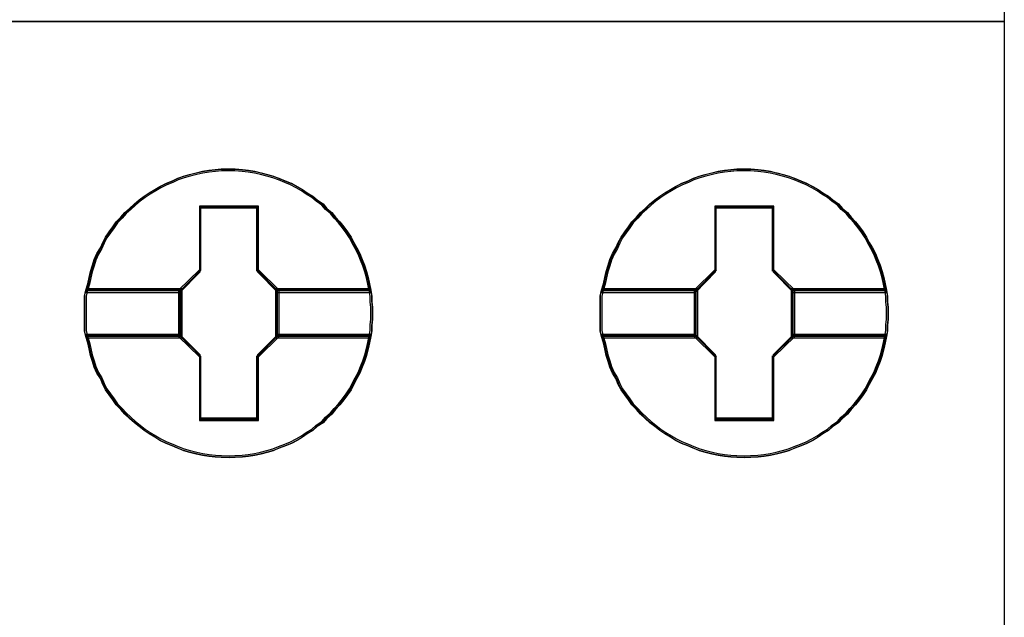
# Model space of a CAD drawing. Header units: millimetres. Extents: x -1290 to 1795, y -4192 to -1311.
# Tile 436 of 656: x 1430.92 to 1434.37, y -3631.5 to -3629.4. Entities that reach past the tile are written whole.
import ezdxf

# ---------------------------------------------------------------- set-up
doc = ezdxf.new("R2010")
doc.units = ezdxf.units.MM
doc.layers.add('45', color=7, linetype='Continuous')
doc.layers.add('Aparatura', color=7, linetype='Continuous', lineweight=13)

# ---------------------------------------------------------------- blocks, each defined once
blk = doc.blocks.new('*U255')
at = {"layer": '45', "color": 7}
for points in [[(189.641994, -83.67713), (207.63441, -83.67713), (207.63441, -166.628099), (189.641994, -166.628099), (189.641994, -83.67713)], [(189.638413, -147.633202), (207.639782, -147.633202), (189.638413, -147.633202)], [(196.55568, -152.74971), (196.55568, -152.856184), (196.54386, -152.956743), (196.54386, -153.057302), (196.526129, -153.157861), (196.502489, -153.270251), (196.478848, -153.376725), (196.449297, -153.489115), (196.413836, -153.595589), (196.372465, -153.696148), (196.331094, -153.802622), (196.277902, -153.897266), (196.22471, -153.997825), (196.177429, -154.092469), (196.118327, -154.181197), (196.053315, -154.269926), (195.982393, -154.358654), (195.905561, -154.441468), (195.840549, -154.518366), (195.751896, -154.595264), (195.686884, -154.672162), (195.586411, -154.737229), (195.509578, -154.808212), (195.409105, -154.867364), (195.326363, -154.926517), (195.2318, -154.979754), (195.131327, -155.032991), (195.030854, -155.074398), (194.91856, -155.115804), (194.818087, -155.157211), (194.711704, -155.186787), (194.599411, -155.216363), (194.493027, -155.240024), (194.380734, -155.25777), (194.274351, -155.2696), (194.144327, -155.275516), (194.037944, -155.281431), (193.902009, -155.275516), (193.795626, -155.2696), (193.683333, -155.25777), (193.571039, -155.240024), (193.464656, -155.216363), (193.346452, -155.186787), (193.240069, -155.157211), (193.133686, -155.115804), (193.039123, -155.074398), (192.93274, -155.032991), (192.826357, -154.979754), (192.737704, -154.926517), (192.637231, -154.867364), (192.548578, -154.808212), (192.459925, -154.737229), (192.377183, -154.672162), (192.29444, -154.595264), (192.211698, -154.518366), (192.140776, -154.441468), (192.058033, -154.358654), (191.998931, -154.269926), (191.933919, -154.181197), (191.868907, -154.092469), (191.821626, -153.997825), (191.780255, -153.897266), (191.721153, -153.802622), (191.673871, -153.696148), (191.64432, -153.595589), (191.608859, -153.489115), (191.585219, -153.376725), (191.561578, -153.270251), (191.526117, -153.157861), (191.502476, -153.057302), (191.502476, -152.956743), (191.502476, -152.856184), (191.502476, -152.74971), (191.502476, -152.649151), (191.502476, -152.548592), (191.502476, -152.448033), (191.526117, -152.347474), (191.561578, -152.235085), (191.585219, -152.122695), (191.608859, -152.016221), (191.64432, -151.909747), (191.673871, -151.809188), (191.721153, -151.702714), (191.780255, -151.602155), (191.821626, -151.507511), (191.868907, -151.412867), (191.933919, -151.324139), (191.998931, -151.23541), (192.058033, -151.146681), (192.140776, -151.063868), (192.211698, -150.981055), (192.29444, -150.910072), (192.377183, -150.833174), (192.459925, -150.762191), (192.548578, -150.697124), (192.637231, -150.637971), (192.737704, -150.578819), (192.826357, -150.525582), (192.93274, -150.472345), (193.039123, -150.430938), (193.133686, -150.383616), (193.240069, -150.348125), (193.346452, -150.318549), (193.464656, -150.288972), (193.571039, -150.265311), (193.683333, -150.247566), (193.795626, -150.235735), (193.902009, -150.223905), (194.037944, -150.223905), (194.144327, -150.223905), (194.274351, -150.235735), (194.380734, -150.247566), (194.493027, -150.265311), (194.599411, -150.288972), (194.711704, -150.318549), (194.818087, -150.348125), (194.91856, -150.383616), (195.030854, -150.430938), (195.131327, -150.472345), (195.2318, -150.525582), (195.326363, -150.578819), (195.409105, -150.637971), (195.509578, -150.697124), (195.586411, -150.762191), (195.686884, -150.833174), (195.751896, -150.910072), (195.840549, -150.981055), (195.905561, -151.063868), (195.982393, -151.146681), (196.053315, -151.23541), (196.118327, -151.324139), (196.177429, -151.412867), (196.22471, -151.507511), (196.277902, -151.602155), (196.331094, -151.702714), (196.372465, -151.809188), (196.413836, -151.909747), (196.449297, -152.016221), (196.478848, -152.122695), (196.502489, -152.235085), (196.526129, -152.347474), (196.54386, -152.448033), (196.54386, -152.548592), (196.55568, -152.649151), (196.55568, -152.74971)], [(194.037316, -150.223905), (193.901396, -150.223905), (193.795024, -150.235937), (193.682743, -150.24797), (193.570461, -150.266018), (193.464089, -150.290083), (193.345898, -150.320164), (193.239526, -150.350245), (193.133154, -150.386342), (193.038601, -150.434472), (192.932229, -150.476585), (192.825857, -150.530731), (192.737214, -150.584877), (192.636751, -150.645039), (192.548108, -150.705201), (192.459464, -150.771379), (192.376731, -150.843574), (192.293997, -150.921784), (192.211263, -150.993979), (192.140348, -151.078206), (192.057615, -151.162432), (191.998519, -151.252675), (191.933514, -151.342918), (191.868509, -151.433162), (191.821232, -151.529421), (191.779865, -151.62568), (191.72077, -151.727955), (191.673493, -151.836247), (191.643946, -151.938523), (191.608488, -152.046814), (191.58485, -152.155106), (191.561212, -152.269414), (191.525754, -152.383722), (193.174521, -152.383722), (193.529094, -152.022749), (193.529094, -150.891703), (194.539628, -150.891703), (194.539628, -152.022749), (194.894202, -152.383722), (196.525239, -152.383722), (196.501601, -152.269414), (196.477963, -152.155106), (196.448415, -152.046814), (196.412958, -151.938523), (196.371591, -151.836247), (196.330224, -151.727955), (196.277038, -151.62568), (196.223852, -151.529421), (196.176576, -151.433162), (196.11748, -151.342918), (196.052475, -151.252675), (195.98156, -151.162432), (195.904736, -151.078206), (195.839731, -150.993979), (195.751087, -150.921784), (195.686082, -150.843574), (195.58562, -150.771379), (195.508796, -150.705201), (195.408333, -150.645039), (195.325599, -150.584877), (195.231046, -150.530731), (195.130584, -150.476585), (195.030122, -150.434472), (194.91784, -150.386342), (194.817378, -150.350245), (194.711006, -150.320164), (194.598724, -150.290083), (194.492352, -150.266018), (194.38007, -150.24797), (194.273698, -150.235937), (194.143688, -150.223905), (194.037316, -150.223905)], [(191.525754, -152.383722), (193.174521, -152.383722), (193.529094, -152.022749), (193.529094, -150.891703), (194.539628, -150.891703), (194.539628, -152.022749), (194.894202, -152.383722), (196.525239, -152.383722), (196.501601, -152.269414), (196.477963, -152.155106), (196.448415, -152.046814), (196.412958, -151.938523), (196.371591, -151.836247), (196.330224, -151.727955), (196.277038, -151.62568), (196.223852, -151.529421), (196.176576, -151.433162), (196.11748, -151.342918), (196.052475, -151.252675), (195.98156, -151.162432), (195.904736, -151.078206), (195.839731, -150.993979), (195.751087, -150.921784), (195.686082, -150.843574), (195.58562, -150.771379), (195.508796, -150.705201), (195.408333, -150.645039), (195.325599, -150.584877), (195.231046, -150.530731), (195.130584, -150.476585), (195.030122, -150.434472), (194.91784, -150.386342), (194.817378, -150.350245), (194.711006, -150.320164), (194.598724, -150.290083), (194.492352, -150.266018), (194.38007, -150.24797), (194.273698, -150.235937), (194.143688, -150.223905), (194.037316, -150.223905), (193.901396, -150.223905), (193.795024, -150.235937), (193.682743, -150.24797), (193.570461, -150.266018), (193.464089, -150.290083), (193.345898, -150.320164), (193.239526, -150.350245), (193.133154, -150.386342), (193.038601, -150.434472), (192.932229, -150.476585), (192.825857, -150.530731), (192.737214, -150.584877), (192.636751, -150.645039), (192.548108, -150.705201), (192.459464, -150.771379), (192.376731, -150.843574), (192.293997, -150.921784), (192.211263, -150.993979), (192.140348, -151.078206), (192.057615, -151.162432), (191.998519, -151.252675), (191.933514, -151.342918), (191.868509, -151.433162), (191.821232, -151.529421), (191.779865, -151.62568), (191.72077, -151.727955), (191.673493, -151.836247), (191.643946, -151.938523), (191.608488, -152.046814), (191.58485, -152.155106), (191.561212, -152.269414), (191.525754, -152.383722)], [(194.037172, -150.254426), (193.902908, -150.254426), (193.797831, -150.266118), (193.686917, -150.277811), (193.576002, -150.295349), (193.470926, -150.318734), (193.354174, -150.347965), (193.249097, -150.377195), (193.144021, -150.412272), (193.050619, -150.459042), (192.945542, -150.499965), (192.840466, -150.55258), (192.752902, -150.605196), (192.653663, -150.663658), (192.566099, -150.722119), (192.478535, -150.786427), (192.396809, -150.856581), (192.315082, -150.932581), (192.233356, -151.002735), (192.163305, -151.084582), (192.081579, -151.166428), (192.023203, -151.254121), (191.958989, -151.341813), (191.894776, -151.429506), (191.848075, -151.523045), (191.807212, -151.616583), (191.748836, -151.715968), (191.702135, -151.821199), (191.672947, -151.920584), (191.637922, -152.025815), (191.614571, -152.131046), (191.591221, -152.242123), (191.556195, -152.3532), (193.184884, -152.3532), (193.535139, -152.00243), (193.535139, -150.903351), (194.533367, -150.903351), (194.533367, -152.00243), (194.883623, -152.3532), (196.494798, -152.3532), (196.471448, -152.242123), (196.448098, -152.131046), (196.41891, -152.025815), (196.383884, -151.920584), (196.343021, -151.821199), (196.302158, -151.715968), (196.24962, -151.616583), (196.197081, -151.523045), (196.15038, -151.429506), (196.092005, -151.341813), (196.027791, -151.254121), (195.95774, -151.166428), (195.881851, -151.084582), (195.817638, -151.002735), (195.730074, -150.932581), (195.66586, -150.856581), (195.566621, -150.786427), (195.490733, -150.722119), (195.391493, -150.663658), (195.309767, -150.605196), (195.216366, -150.55258), (195.117127, -150.499965), (195.017888, -150.459042), (194.906973, -150.412272), (194.807734, -150.377195), (194.702658, -150.347965), (194.591743, -150.318734), (194.486667, -150.295349), (194.375752, -150.277811), (194.270676, -150.266118), (194.142249, -150.254426), (194.037172, -150.254426)], [(191.556195, -152.3532), (193.184884, -152.3532), (193.535139, -152.00243), (193.535139, -150.903351), (194.533367, -150.903351), (194.533367, -152.00243), (194.883623, -152.3532), (196.494798, -152.3532), (196.471448, -152.242123), (196.448098, -152.131046), (196.41891, -152.025815), (196.383884, -151.920584), (196.343021, -151.821199), (196.302158, -151.715968), (196.24962, -151.616583), (196.197081, -151.523045), (196.15038, -151.429506), (196.092005, -151.341813), (196.027791, -151.254121), (195.95774, -151.166428), (195.881851, -151.084582), (195.817638, -151.002735), (195.730074, -150.932581), (195.66586, -150.856581), (195.566621, -150.786427), (195.490733, -150.722119), (195.391493, -150.663658), (195.309767, -150.605196), (195.216366, -150.55258), (195.117127, -150.499965), (195.017888, -150.459042), (194.906973, -150.412272), (194.807734, -150.377195), (194.702658, -150.347965), (194.591743, -150.318734), (194.486667, -150.295349), (194.375752, -150.277811), (194.270676, -150.266118), (194.142249, -150.254426), (194.037172, -150.254426), (193.902908, -150.254426), (193.797831, -150.266118), (193.686917, -150.277811), (193.576002, -150.295349), (193.470926, -150.318734), (193.354174, -150.347965), (193.249097, -150.377195), (193.144021, -150.412272), (193.050619, -150.459042), (192.945542, -150.499965), (192.840466, -150.55258), (192.752902, -150.605196), (192.653663, -150.663658), (192.566099, -150.722119), (192.478535, -150.786427), (192.396809, -150.856581), (192.315082, -150.932581), (192.233356, -151.002735), (192.163305, -151.084582), (192.081579, -151.166428), (192.023203, -151.254121), (191.958989, -151.341813), (191.894776, -151.429506), (191.848075, -151.523045), (191.807212, -151.616583), (191.748836, -151.715968), (191.702135, -151.821199), (191.672947, -151.920584), (191.637922, -152.025815), (191.614571, -152.131046), (191.591221, -152.242123), (191.556195, -152.3532)], [(205.600236, -152.74971), (205.600236, -152.856184), (205.588415, -152.956743), (205.588415, -153.057302), (205.570685, -153.157861), (205.547044, -153.270251), (205.523403, -153.376725), (205.493852, -153.489115), (205.458391, -153.595589), (205.41702, -153.696148), (205.375649, -153.802622), (205.322457, -153.897266), (205.269266, -153.997825), (205.221984, -154.092469), (205.162882, -154.181197), (205.09787, -154.269926), (205.026948, -154.358654), (204.950116, -154.441468), (204.885104, -154.518366), (204.796451, -154.595264), (204.731439, -154.672162), (204.630966, -154.737229), (204.554134, -154.808212), (204.453661, -154.867364), (204.370918, -154.926517), (204.276355, -154.979754), (204.175882, -155.032991), (204.075409, -155.074398), (203.963116, -155.115804), (203.862643, -155.157211), (203.756259, -155.186787), (203.643966, -155.216363), (203.537583, -155.240024), (203.425289, -155.25777), (203.318906, -155.2696), (203.188882, -155.275516), (203.082499, -155.281431), (202.946565, -155.275516), (202.840181, -155.2696), (202.727888, -155.25777), (202.615595, -155.240024), (202.509211, -155.216363), (202.391008, -155.186787), (202.284624, -155.157211), (202.178241, -155.115804), (202.083678, -155.074398), (201.977295, -155.032991), (201.870912, -154.979754), (201.782259, -154.926517), (201.681786, -154.867364), (201.593133, -154.808212), (201.504481, -154.737229), (201.421738, -154.672162), (201.338996, -154.595264), (201.256253, -154.518366), (201.185331, -154.441468), (201.102588, -154.358654), (201.043486, -154.269926), (200.978475, -154.181197), (200.913463, -154.092469), (200.866181, -153.997825), (200.82481, -153.897266), (200.765708, -153.802622), (200.718427, -153.696148), (200.688876, -153.595589), (200.653415, -153.489115), (200.629774, -153.376725), (200.606133, -153.270251), (200.570672, -153.157861), (200.547031, -153.057302), (200.547031, -152.956743), (200.547031, -152.856184), (200.547031, -152.74971), (200.547031, -152.649151), (200.547031, -152.548592), (200.547031, -152.448033), (200.570672, -152.347474), (200.606133, -152.235085), (200.629774, -152.122695), (200.653415, -152.016221), (200.688876, -151.909747), (200.718427, -151.809188), (200.765708, -151.702714), (200.82481, -151.602155), (200.866181, -151.507511), (200.913463, -151.412867), (200.978475, -151.324139), (201.043486, -151.23541), (201.102588, -151.146681), (201.185331, -151.063868), (201.256253, -150.981055), (201.338996, -150.910072), (201.421738, -150.833174), (201.504481, -150.762191), (201.593133, -150.697124), (201.681786, -150.637971), (201.782259, -150.578819), (201.870912, -150.525582), (201.977295, -150.472345), (202.083678, -150.430938), (202.178241, -150.383616), (202.284624, -150.348125), (202.391008, -150.318549), (202.509211, -150.288972), (202.615595, -150.265311), (202.727888, -150.247566), (202.840181, -150.235735), (202.946565, -150.223905), (203.082499, -150.223905), (203.188882, -150.223905), (203.318906, -150.235735), (203.425289, -150.247566), (203.537583, -150.265311), (203.643966, -150.288972), (203.756259, -150.318549), (203.862643, -150.348125), (203.963116, -150.383616), (204.075409, -150.430938), (204.175882, -150.472345), (204.276355, -150.525582), (204.370918, -150.578819), (204.453661, -150.637971), (204.554134, -150.697124), (204.630966, -150.762191), (204.731439, -150.833174), (204.796451, -150.910072), (204.885104, -150.981055), (204.950116, -151.063868), (205.026948, -151.146681), (205.09787, -151.23541), (205.162882, -151.324139), (205.221984, -151.412867), (205.269266, -151.507511), (205.322457, -151.602155), (205.375649, -151.702714), (205.41702, -151.809188), (205.458391, -151.909747), (205.493852, -152.016221), (205.523403, -152.122695), (205.547044, -152.235085), (205.570685, -152.347474), (205.588415, -152.448033), (205.588415, -152.548592), (205.600236, -152.649151), (205.600236, -152.74971)], [(203.081871, -150.223905), (202.945952, -150.223905), (202.839579, -150.235937), (202.727298, -150.24797), (202.615016, -150.266018), (202.508644, -150.290083), (202.390453, -150.320164), (202.284081, -150.350245), (202.177709, -150.386342), (202.083156, -150.434472), (201.976784, -150.476585), (201.870412, -150.530731), (201.781769, -150.584877), (201.681306, -150.645039), (201.592663, -150.705201), (201.50402, -150.771379), (201.421286, -150.843574), (201.338552, -150.921784), (201.255818, -150.993979), (201.184904, -151.078206), (201.10217, -151.162432), (201.043074, -151.252675), (200.978069, -151.342918), (200.913064, -151.433162), (200.865788, -151.529421), (200.824421, -151.62568), (200.765325, -151.727955), (200.718049, -151.836247), (200.688501, -151.938523), (200.653044, -152.046814), (200.629405, -152.155106), (200.605767, -152.269414), (200.57031, -152.383722), (202.219076, -152.383722), (202.573649, -152.022749), (202.573649, -150.891703), (203.584184, -150.891703), (203.584184, -152.022749), (203.938757, -152.383722), (205.569795, -152.383722), (205.546156, -152.269414), (205.522518, -152.155106), (205.49297, -152.046814), (205.457513, -151.938523), (205.416146, -151.836247), (205.374779, -151.727955), (205.321593, -151.62568), (205.268407, -151.529421), (205.221131, -151.433162), (205.162035, -151.342918), (205.09703, -151.252675), (205.026115, -151.162432), (204.949291, -151.078206), (204.884286, -150.993979), (204.795643, -150.921784), (204.730638, -150.843574), (204.630175, -150.771379), (204.553351, -150.705201), (204.452888, -150.645039), (204.370155, -150.584877), (204.275602, -150.530731), (204.175139, -150.476585), (204.074677, -150.434472), (203.962395, -150.386342), (203.861933, -150.350245), (203.755561, -150.320164), (203.643279, -150.290083), (203.536907, -150.266018), (203.424626, -150.24797), (203.318254, -150.235937), (203.188243, -150.223905), (203.081871, -150.223905)], [(200.57031, -152.383722), (202.219076, -152.383722), (202.573649, -152.022749), (202.573649, -150.891703), (203.584184, -150.891703), (203.584184, -152.022749), (203.938757, -152.383722), (205.569795, -152.383722), (205.546156, -152.269414), (205.522518, -152.155106), (205.49297, -152.046814), (205.457513, -151.938523), (205.416146, -151.836247), (205.374779, -151.727955), (205.321593, -151.62568), (205.268407, -151.529421), (205.221131, -151.433162), (205.162035, -151.342918), (205.09703, -151.252675), (205.026115, -151.162432), (204.949291, -151.078206), (204.884286, -150.993979), (204.795643, -150.921784), (204.730638, -150.843574), (204.630175, -150.771379), (204.553351, -150.705201), (204.452888, -150.645039), (204.370155, -150.584877), (204.275602, -150.530731), (204.175139, -150.476585), (204.074677, -150.434472), (203.962395, -150.386342), (203.861933, -150.350245), (203.755561, -150.320164), (203.643279, -150.290083), (203.536907, -150.266018), (203.424626, -150.24797), (203.318254, -150.235937), (203.188243, -150.223905), (203.081871, -150.223905), (202.945952, -150.223905), (202.839579, -150.235937), (202.727298, -150.24797), (202.615016, -150.266018), (202.508644, -150.290083), (202.390453, -150.320164), (202.284081, -150.350245), (202.177709, -150.386342), (202.083156, -150.434472), (201.976784, -150.476585), (201.870412, -150.530731), (201.781769, -150.584877), (201.681306, -150.645039), (201.592663, -150.705201), (201.50402, -150.771379), (201.421286, -150.843574), (201.338552, -150.921784), (201.255818, -150.993979), (201.184904, -151.078206), (201.10217, -151.162432), (201.043074, -151.252675), (200.978069, -151.342918), (200.913064, -151.433162), (200.865788, -151.529421), (200.824421, -151.62568), (200.765325, -151.727955), (200.718049, -151.836247), (200.688501, -151.938523), (200.653044, -152.046814), (200.629405, -152.155106), (200.605767, -152.269414), (200.57031, -152.383722)], [(203.081727, -150.254426), (202.947463, -150.254426), (202.842386, -150.266118), (202.731472, -150.277811), (202.620558, -150.295349), (202.515481, -150.318734), (202.398729, -150.347965), (202.293652, -150.377195), (202.188576, -150.412272), (202.095174, -150.459042), (201.990098, -150.499965), (201.885021, -150.55258), (201.797457, -150.605196), (201.698218, -150.663658), (201.610654, -150.722119), (201.52309, -150.786427), (201.441364, -150.856581), (201.359638, -150.932581), (201.277911, -151.002735), (201.20786, -151.084582), (201.126134, -151.166428), (201.067758, -151.254121), (201.003545, -151.341813), (200.939331, -151.429506), (200.89263, -151.523045), (200.851767, -151.616583), (200.793391, -151.715968), (200.746691, -151.821199), (200.717503, -151.920584), (200.682477, -152.025815), (200.659127, -152.131046), (200.635776, -152.242123), (200.600751, -152.3532), (202.229439, -152.3532), (202.579694, -152.00243), (202.579694, -150.903351), (203.577923, -150.903351), (203.577923, -152.00243), (203.928178, -152.3532), (205.539354, -152.3532), (205.516003, -152.242123), (205.492653, -152.131046), (205.463465, -152.025815), (205.428439, -151.920584), (205.387576, -151.821199), (205.346713, -151.715968), (205.294175, -151.616583), (205.241636, -151.523045), (205.194936, -151.429506), (205.13656, -151.341813), (205.072346, -151.254121), (205.002295, -151.166428), (204.926406, -151.084582), (204.862193, -151.002735), (204.774629, -150.932581), (204.710416, -150.856581), (204.611177, -150.786427), (204.535288, -150.722119), (204.436049, -150.663658), (204.354322, -150.605196), (204.260921, -150.55258), (204.161682, -150.499965), (204.062443, -150.459042), (203.951529, -150.412272), (203.85229, -150.377195), (203.747213, -150.347965), (203.636299, -150.318734), (203.531222, -150.295349), (203.420308, -150.277811), (203.315231, -150.266118), (203.186804, -150.254426), (203.081727, -150.254426)], [(200.600751, -152.3532), (202.229439, -152.3532), (202.579694, -152.00243), (202.579694, -150.903351), (203.577923, -150.903351), (203.577923, -152.00243), (203.928178, -152.3532), (205.539354, -152.3532), (205.516003, -152.242123), (205.492653, -152.131046), (205.463465, -152.025815), (205.428439, -151.920584), (205.387576, -151.821199), (205.346713, -151.715968), (205.294175, -151.616583), (205.241636, -151.523045), (205.194936, -151.429506), (205.13656, -151.341813), (205.072346, -151.254121), (205.002295, -151.166428), (204.926406, -151.084582), (204.862193, -151.002735), (204.774629, -150.932581), (204.710416, -150.856581), (204.611177, -150.786427), (204.535288, -150.722119), (204.436049, -150.663658), (204.354322, -150.605196), (204.260921, -150.55258), (204.161682, -150.499965), (204.062443, -150.459042), (203.951529, -150.412272), (203.85229, -150.377195), (203.747213, -150.347965), (203.636299, -150.318734), (203.531222, -150.295349), (203.420308, -150.277811), (203.315231, -150.266118), (203.186804, -150.254426), (203.081727, -150.254426), (202.947463, -150.254426), (202.842386, -150.266118), (202.731472, -150.277811), (202.620558, -150.295349), (202.515481, -150.318734), (202.398729, -150.347965), (202.293652, -150.377195), (202.188576, -150.412272), (202.095174, -150.459042), (201.990098, -150.499965), (201.885021, -150.55258), (201.797457, -150.605196), (201.698218, -150.663658), (201.610654, -150.722119), (201.52309, -150.786427), (201.441364, -150.856581), (201.359638, -150.932581), (201.277911, -151.002735), (201.20786, -151.084582), (201.126134, -151.166428), (201.067758, -151.254121), (201.003545, -151.341813), (200.939331, -151.429506), (200.89263, -151.523045), (200.851767, -151.616583), (200.793391, -151.715968), (200.746691, -151.821199), (200.717503, -151.920584), (200.682477, -152.025815), (200.659127, -152.131046), (200.635776, -152.242123), (200.600751, -152.3532)], [(194.55215, -150.872029), (193.51675, -150.872029), (193.51675, -151.989123), (193.153452, -152.345642), (193.153452, -153.159694), (193.51675, -153.516213), (193.51675, -154.633306), (194.55215, -154.633306), (194.55215, -153.516213), (194.915448, -153.159694), (194.915448, -152.345642), (194.55215, -151.989123), (194.55215, -150.872029)], [(194.534262, -150.90255), (193.534638, -150.90255), (193.534638, -152.001514), (193.183893, -152.352247), (193.183893, -153.153088), (193.534638, -153.503821), (193.534638, -154.602785), (194.534262, -154.602785), (194.534262, -153.503821), (194.885007, -153.153088), (194.885007, -152.352247), (194.534262, -152.001514), (194.534262, -150.90255)], [(193.527697, -150.895369), (194.541203, -150.895369), (193.527697, -150.895369)], [(193.527697, -152.010287), (193.527697, -150.895369), (193.527697, -152.010287)], [(194.525087, -152.010287), (194.525087, -150.895369), (194.525087, -152.010287)], [(203.596705, -150.872029), (202.561306, -150.872029), (202.561306, -151.989123), (202.198007, -152.345642), (202.198007, -153.159694), (202.561306, -153.516213), (202.561306, -154.633306), (203.596705, -154.633306), (203.596705, -153.516213), (203.960003, -153.159694), (203.960003, -152.345642), (203.596705, -151.989123), (203.596705, -150.872029)], [(202.572252, -150.895369), (203.585758, -150.895369), (202.572252, -150.895369)], [(202.572252, -152.010287), (202.572252, -150.895369), (202.572252, -152.010287)], [(203.569643, -152.010287), (203.569643, -150.895369), (203.569643, -152.010287)], [(193.176731, -152.360382), (193.543813, -151.994129), (193.176731, -152.360382)], [(194.89217, -152.360382), (194.525087, -151.994129), (194.89217, -152.360382)], [(202.221286, -152.360382), (202.588368, -151.994129), (202.221286, -152.360382)], [(203.936725, -152.360382), (203.569643, -151.994129), (203.936725, -152.360382)], [(193.217915, -152.320884), (191.526723, -152.320884), (191.502476, -152.428042), (191.502476, -152.5352), (191.502476, -152.642358), (191.502476, -152.749516), (191.502476, -152.862978), (191.502476, -152.970136), (191.502476, -153.077294), (191.526723, -153.184452), (193.217915, -153.184452), (193.217915, -152.320884)], [(193.217915, -153.184452), (193.217915, -152.320884), (191.526723, -152.320884), (191.502476, -152.428042), (191.502476, -152.5352), (191.502476, -152.642358), (191.502476, -152.749516), (191.502476, -152.862978), (191.502476, -152.970136), (191.502476, -153.077294), (191.526723, -153.184452), (193.217915, -153.184452)], [(196.52538, -152.320884), (194.852776, -152.320884), (194.852776, -153.184452), (196.52538, -153.184452), (196.54356, -153.077294), (196.54356, -152.970136), (196.55568, -152.862978), (196.55568, -152.749516), (196.55568, -152.642358), (196.54356, -152.5352), (196.54356, -152.428042), (196.52538, -152.320884)], [(194.852776, -152.320884), (194.852776, -153.184452), (196.52538, -153.184452), (196.54356, -153.077294), (196.54356, -152.970136), (196.55568, -152.862978), (196.55568, -152.749516), (196.55568, -152.642358), (196.54356, -152.5352), (196.54356, -152.428042), (196.52538, -152.320884), (194.852776, -152.320884)], [(202.262471, -152.320884), (200.571278, -152.320884), (200.547031, -152.428042), (200.547031, -152.5352), (200.547031, -152.642358), (200.547031, -152.749516), (200.547031, -152.862978), (200.547031, -152.970136), (200.547031, -153.077294), (200.571278, -153.184452), (202.262471, -153.184452), (202.262471, -152.320884)], [(202.262471, -153.184452), (202.262471, -152.320884), (200.571278, -152.320884), (200.547031, -152.428042), (200.547031, -152.5352), (200.547031, -152.642358), (200.547031, -152.749516), (200.547031, -152.862978), (200.547031, -152.970136), (200.547031, -153.077294), (200.571278, -153.184452), (202.262471, -153.184452)], [(205.569903, -152.320884), (203.89554, -152.320884), (203.89554, -153.184452), (205.569903, -153.184452), (205.588103, -153.077294), (205.588103, -152.970136), (205.600236, -152.862978), (205.600236, -152.749516), (205.600236, -152.642358), (205.588103, -152.5352), (205.588103, -152.428042), (205.569903, -152.320884)], [(203.89554, -152.320884), (203.89554, -153.184452), (205.569903, -153.184452), (205.588103, -153.077294), (205.588103, -152.970136), (205.600236, -152.862978), (205.600236, -152.749516), (205.600236, -152.642358), (205.588103, -152.5352), (205.588103, -152.428042), (205.569903, -152.320884), (203.89554, -152.320884)], [(193.185684, -152.351405), (191.556278, -152.351405), (191.532917, -152.450989), (191.532917, -152.550572), (191.532917, -152.650155), (191.532917, -152.749739), (191.532917, -152.85518), (191.532917, -152.954764), (191.532917, -153.054347), (191.556278, -153.153931), (193.185684, -153.153931), (193.185684, -152.351405)], [(193.185684, -153.153931), (193.185684, -152.351405), (191.556278, -152.351405), (191.532917, -152.450989), (191.532917, -152.550572), (191.532917, -152.650155), (191.532917, -152.749739), (191.532917, -152.85518), (191.532917, -152.954764), (191.532917, -153.054347), (191.556278, -153.153931), (193.185684, -153.153931)], [(191.549033, -152.344224), (193.194637, -152.344224), (191.549033, -152.344224)], [(193.176731, -152.344224), (193.176731, -153.161112), (193.176731, -152.344224)], [(194.876054, -152.344224), (196.501961, -152.344224), (194.876054, -152.344224)], [(194.876054, -152.344224), (194.876054, -153.161112), (194.876054, -152.344224)], [(196.494263, -152.351405), (194.883217, -152.351405), (194.883217, -153.153931), (196.494263, -153.153931), (196.511774, -153.054347), (196.511774, -152.954764), (196.523449, -152.85518), (196.523449, -152.749739), (196.523449, -152.650155), (196.511774, -152.550572), (196.511774, -152.450989), (196.494263, -152.351405)], [(194.883217, -152.351405), (194.883217, -153.153931), (196.494263, -153.153931), (196.511774, -153.054347), (196.511774, -152.954764), (196.523449, -152.85518), (196.523449, -152.749739), (196.523449, -152.650155), (196.511774, -152.550572), (196.511774, -152.450989), (196.494263, -152.351405), (194.883217, -152.351405)], [(202.230239, -152.351405), (200.600833, -152.351405), (200.577472, -152.450989), (200.577472, -152.550572), (200.577472, -152.650155), (200.577472, -152.749739), (200.577472, -152.85518), (200.577472, -152.954764), (200.577472, -153.054347), (200.600833, -153.153931), (202.230239, -153.153931), (202.230239, -152.351405)], [(202.230239, -153.153931), (202.230239, -152.351405), (200.600833, -152.351405), (200.577472, -152.450989), (200.577472, -152.550572), (200.577472, -152.650155), (200.577472, -152.749739), (200.577472, -152.85518), (200.577472, -152.954764), (200.577472, -153.054347), (200.600833, -153.153931), (202.230239, -153.153931)], [(200.593588, -152.344224), (202.239192, -152.344224), (200.593588, -152.344224)], [(202.221286, -152.344224), (202.221286, -153.161112), (202.221286, -152.344224)], [(203.918819, -152.344224), (205.546516, -152.344224), (203.918819, -152.344224)], [(203.918819, -152.344224), (203.918819, -153.161112), (203.918819, -152.344224)], [(205.538818, -152.351405), (203.927772, -152.351405), (203.927772, -153.153931), (205.538818, -153.153931), (205.55633, -153.054347), (205.55633, -152.954764), (205.568004, -152.85518), (205.568004, -152.749739), (205.568004, -152.650155), (205.55633, -152.550572), (205.55633, -152.450989), (205.538818, -152.351405)], [(203.927772, -152.351405), (203.927772, -153.153931), (205.538818, -153.153931), (205.55633, -153.054347), (205.55633, -152.954764), (205.568004, -152.85518), (205.568004, -152.749739), (205.568004, -152.650155), (205.55633, -152.550572), (205.55633, -152.450989), (205.538818, -152.351405), (203.927772, -152.351405)], [(196.525239, -153.121614), (194.894202, -153.121614), (194.539628, -153.482586), (194.539628, -154.613632), (193.529094, -154.613632), (193.529094, -153.482586), (193.174521, -153.121614), (191.525754, -153.121614), (191.561212, -153.235922), (191.58485, -153.344214), (191.608488, -153.458521), (191.643946, -153.566813), (191.673493, -153.669089), (191.72077, -153.77738), (191.779865, -153.873639), (191.821232, -153.975915), (191.868509, -154.072174), (191.933514, -154.162417), (191.998519, -154.25266), (192.057615, -154.342903), (192.140348, -154.42713), (192.211263, -154.505341), (192.293997, -154.583551), (192.376731, -154.661762), (192.459464, -154.72794), (192.548108, -154.800135), (192.636751, -154.860297), (192.737214, -154.920459), (192.825857, -154.974605), (192.932229, -155.02875), (193.038601, -155.070864), (193.133154, -155.112977), (193.239526, -155.155091), (193.345898, -155.185172), (193.464089, -155.215253), (193.570461, -155.239317), (193.682743, -155.257366), (193.795024, -155.269399), (193.901396, -155.275415), (194.037316, -155.281431), (194.143688, -155.275415), (194.273698, -155.269399), (194.38007, -155.257366), (194.492352, -155.239317), (194.598724, -155.215253), (194.711006, -155.185172), (194.817378, -155.155091), (194.91784, -155.112977), (195.030122, -155.070864), (195.130584, -155.02875), (195.231046, -154.974605), (195.325599, -154.920459), (195.408333, -154.860297), (195.508796, -154.800135), (195.58562, -154.72794), (195.686082, -154.661762), (195.751087, -154.583551), (195.839731, -154.505341), (195.904736, -154.42713), (195.98156, -154.342903), (196.052475, -154.25266), (196.11748, -154.162417), (196.176576, -154.072174), (196.223852, -153.975915), (196.277038, -153.873639), (196.330224, -153.77738), (196.371591, -153.669089), (196.412958, -153.566813), (196.448415, -153.458521), (196.477963, -153.344214), (196.501601, -153.235922), (196.525239, -153.121614)], [(193.529094, -154.613632), (193.529094, -153.482586), (193.174521, -153.121614), (191.525754, -153.121614), (191.561212, -153.235922), (191.58485, -153.344214), (191.608488, -153.458521), (191.643946, -153.566813), (191.673493, -153.669089), (191.72077, -153.77738), (191.779865, -153.873639), (191.821232, -153.975915), (191.868509, -154.072174), (191.933514, -154.162417), (191.998519, -154.25266), (192.057615, -154.342903), (192.140348, -154.42713), (192.211263, -154.505341), (192.293997, -154.583551), (192.376731, -154.661762), (192.459464, -154.72794), (192.548108, -154.800135), (192.636751, -154.860297), (192.737214, -154.920459), (192.825857, -154.974605), (192.932229, -155.02875), (193.038601, -155.070864), (193.133154, -155.112977), (193.239526, -155.155091), (193.345898, -155.185172), (193.464089, -155.215253), (193.570461, -155.239317), (193.682743, -155.257366), (193.795024, -155.269399), (193.901396, -155.275415), (194.037316, -155.281431), (194.143688, -155.275415), (194.273698, -155.269399), (194.38007, -155.257366), (194.492352, -155.239317), (194.598724, -155.215253), (194.711006, -155.185172), (194.817378, -155.155091), (194.91784, -155.112977), (195.030122, -155.070864), (195.130584, -155.02875), (195.231046, -154.974605), (195.325599, -154.920459), (195.408333, -154.860297), (195.508796, -154.800135), (195.58562, -154.72794), (195.686082, -154.661762), (195.751087, -154.583551), (195.839731, -154.505341), (195.904736, -154.42713), (195.98156, -154.342903), (196.052475, -154.25266), (196.11748, -154.162417), (196.176576, -154.072174), (196.223852, -153.975915), (196.277038, -153.873639), (196.330224, -153.77738), (196.371591, -153.669089), (196.412958, -153.566813), (196.448415, -153.458521), (196.477963, -153.344214), (196.501601, -153.235922), (196.525239, -153.121614), (194.894202, -153.121614), (194.539628, -153.482586), (194.539628, -154.613632), (193.529094, -154.613632)], [(191.549033, -153.144954), (193.194637, -153.144954), (191.549033, -153.144954)], [(196.494798, -153.152135), (194.883623, -153.152135), (194.533367, -153.502905), (194.533367, -154.601985), (193.535139, -154.601985), (193.535139, -153.502905), (193.184884, -153.152135), (191.556195, -153.152135), (191.591221, -153.263212), (191.614571, -153.368443), (191.637922, -153.479521), (191.672947, -153.584752), (191.702135, -153.684137), (191.748836, -153.789368), (191.807212, -153.882906), (191.848075, -153.982291), (191.894776, -154.07583), (191.958989, -154.163522), (192.023203, -154.251215), (192.081579, -154.338907), (192.163305, -154.420754), (192.233356, -154.496754), (192.315082, -154.572754), (192.396809, -154.648754), (192.478535, -154.713062), (192.566099, -154.783216), (192.653663, -154.841678), (192.752902, -154.90014), (192.840466, -154.952755), (192.945542, -155.005371), (193.050619, -155.046294), (193.144021, -155.087217), (193.249097, -155.12814), (193.354174, -155.157371), (193.470926, -155.186602), (193.576002, -155.209987), (193.686917, -155.227525), (193.797831, -155.239217), (193.902908, -155.245064), (194.037172, -155.25091), (194.142249, -155.245064), (194.270676, -155.239217), (194.375752, -155.227525), (194.486667, -155.209987), (194.591743, -155.186602), (194.702658, -155.157371), (194.807734, -155.12814), (194.906973, -155.087217), (195.017888, -155.046294), (195.117127, -155.005371), (195.216366, -154.952755), (195.309767, -154.90014), (195.391493, -154.841678), (195.490733, -154.783216), (195.566621, -154.713062), (195.66586, -154.648754), (195.730074, -154.572754), (195.817638, -154.496754), (195.881851, -154.420754), (195.95774, -154.338907), (196.027791, -154.251215), (196.092005, -154.163522), (196.15038, -154.07583), (196.197081, -153.982291), (196.24962, -153.882906), (196.302158, -153.789368), (196.343021, -153.684137), (196.383884, -153.584752), (196.41891, -153.479521), (196.448098, -153.368443), (196.471448, -153.263212), (196.494798, -153.152135)], [(193.535139, -154.601985), (193.535139, -153.502905), (193.184884, -153.152135), (191.556195, -153.152135), (191.591221, -153.263212), (191.614571, -153.368443), (191.637922, -153.479521), (191.672947, -153.584752), (191.702135, -153.684137), (191.748836, -153.789368), (191.807212, -153.882906), (191.848075, -153.982291), (191.894776, -154.07583), (191.958989, -154.163522), (192.023203, -154.251215), (192.081579, -154.338907), (192.163305, -154.420754), (192.233356, -154.496754), (192.315082, -154.572754), (192.396809, -154.648754), (192.478535, -154.713062), (192.566099, -154.783216), (192.653663, -154.841678), (192.752902, -154.90014), (192.840466, -154.952755), (192.945542, -155.005371), (193.050619, -155.046294), (193.144021, -155.087217), (193.249097, -155.12814), (193.354174, -155.157371), (193.470926, -155.186602), (193.576002, -155.209987), (193.686917, -155.227525), (193.797831, -155.239217), (193.902908, -155.245064), (194.037172, -155.25091), (194.142249, -155.245064), (194.270676, -155.239217), (194.375752, -155.227525), (194.486667, -155.209987), (194.591743, -155.186602), (194.702658, -155.157371), (194.807734, -155.12814), (194.906973, -155.087217), (195.017888, -155.046294), (195.117127, -155.005371), (195.216366, -154.952755), (195.309767, -154.90014), (195.391493, -154.841678), (195.490733, -154.783216), (195.566621, -154.713062), (195.66586, -154.648754), (195.730074, -154.572754), (195.817638, -154.496754), (195.881851, -154.420754), (195.95774, -154.338907), (196.027791, -154.251215), (196.092005, -154.163522), (196.15038, -154.07583), (196.197081, -153.982291), (196.24962, -153.882906), (196.302158, -153.789368), (196.343021, -153.684137), (196.383884, -153.584752), (196.41891, -153.479521), (196.448098, -153.368443), (196.471448, -153.263212), (196.494798, -153.152135), (194.883623, -153.152135), (194.533367, -153.502905), (194.533367, -154.601985), (193.535139, -154.601985)], [(193.176731, -153.144954), (193.543813, -153.511207), (193.176731, -153.144954)], [(194.89217, -153.144954), (194.525087, -153.511207), (194.89217, -153.144954)], [(194.876054, -153.144954), (196.501961, -153.144954), (194.876054, -153.144954)], [(205.569795, -153.121614), (203.938757, -153.121614), (203.584184, -153.482586), (203.584184, -154.613632), (202.573649, -154.613632), (202.573649, -153.482586), (202.219076, -153.121614), (200.57031, -153.121614), (200.605767, -153.235922), (200.629405, -153.344214), (200.653044, -153.458521), (200.688501, -153.566813), (200.718049, -153.669089), (200.765325, -153.77738), (200.824421, -153.873639), (200.865788, -153.975915), (200.913064, -154.072174), (200.978069, -154.162417), (201.043074, -154.25266), (201.10217, -154.342903), (201.184904, -154.42713), (201.255818, -154.505341), (201.338552, -154.583551), (201.421286, -154.661762), (201.50402, -154.72794), (201.592663, -154.800135), (201.681306, -154.860297), (201.781769, -154.920459), (201.870412, -154.974605), (201.976784, -155.02875), (202.083156, -155.070864), (202.177709, -155.112977), (202.284081, -155.155091), (202.390453, -155.185172), (202.508644, -155.215253), (202.615016, -155.239317), (202.727298, -155.257366), (202.839579, -155.269399), (202.945952, -155.275415), (203.081871, -155.281431), (203.188243, -155.275415), (203.318254, -155.269399), (203.424626, -155.257366), (203.536907, -155.239317), (203.643279, -155.215253), (203.755561, -155.185172), (203.861933, -155.155091), (203.962395, -155.112977), (204.074677, -155.070864), (204.175139, -155.02875), (204.275602, -154.974605), (204.370155, -154.920459), (204.452888, -154.860297), (204.553351, -154.800135), (204.630175, -154.72794), (204.730638, -154.661762), (204.795643, -154.583551), (204.884286, -154.505341), (204.949291, -154.42713), (205.026115, -154.342903), (205.09703, -154.25266), (205.162035, -154.162417), (205.221131, -154.072174), (205.268407, -153.975915), (205.321593, -153.873639), (205.374779, -153.77738), (205.416146, -153.669089), (205.457513, -153.566813), (205.49297, -153.458521), (205.522518, -153.344214), (205.546156, -153.235922), (205.569795, -153.121614)], [(202.573649, -154.613632), (202.573649, -153.482586), (202.219076, -153.121614), (200.57031, -153.121614), (200.605767, -153.235922), (200.629405, -153.344214), (200.653044, -153.458521), (200.688501, -153.566813), (200.718049, -153.669089), (200.765325, -153.77738), (200.824421, -153.873639), (200.865788, -153.975915), (200.913064, -154.072174), (200.978069, -154.162417), (201.043074, -154.25266), (201.10217, -154.342903), (201.184904, -154.42713), (201.255818, -154.505341), (201.338552, -154.583551), (201.421286, -154.661762), (201.50402, -154.72794), (201.592663, -154.800135), (201.681306, -154.860297), (201.781769, -154.920459), (201.870412, -154.974605), (201.976784, -155.02875), (202.083156, -155.070864), (202.177709, -155.112977), (202.284081, -155.155091), (202.390453, -155.185172), (202.508644, -155.215253), (202.615016, -155.239317), (202.727298, -155.257366), (202.839579, -155.269399), (202.945952, -155.275415), (203.081871, -155.281431), (203.188243, -155.275415), (203.318254, -155.269399), (203.424626, -155.257366), (203.536907, -155.239317), (203.643279, -155.215253), (203.755561, -155.185172), (203.861933, -155.155091), (203.962395, -155.112977), (204.074677, -155.070864), (204.175139, -155.02875), (204.275602, -154.974605), (204.370155, -154.920459), (204.452888, -154.860297), (204.553351, -154.800135), (204.630175, -154.72794), (204.730638, -154.661762), (204.795643, -154.583551), (204.884286, -154.505341), (204.949291, -154.42713), (205.026115, -154.342903), (205.09703, -154.25266), (205.162035, -154.162417), (205.221131, -154.072174), (205.268407, -153.975915), (205.321593, -153.873639), (205.374779, -153.77738), (205.416146, -153.669089), (205.457513, -153.566813), (205.49297, -153.458521), (205.522518, -153.344214), (205.546156, -153.235922), (205.569795, -153.121614), (203.938757, -153.121614), (203.584184, -153.482586), (203.584184, -154.613632), (202.573649, -154.613632)], [(200.593588, -153.144954), (202.239192, -153.144954), (200.593588, -153.144954)], [(205.539354, -153.152135), (203.928178, -153.152135), (203.577923, -153.502905), (203.577923, -154.601985), (202.579694, -154.601985), (202.579694, -153.502905), (202.229439, -153.152135), (200.600751, -153.152135), (200.635776, -153.263212), (200.659127, -153.368443), (200.682477, -153.479521), (200.717503, -153.584752), (200.746691, -153.684137), (200.793391, -153.789368), (200.851767, -153.882906), (200.89263, -153.982291), (200.939331, -154.07583), (201.003545, -154.163522), (201.067758, -154.251215), (201.126134, -154.338907), (201.20786, -154.420754), (201.277911, -154.496754), (201.359638, -154.572754), (201.441364, -154.648754), (201.52309, -154.713062), (201.610654, -154.783216), (201.698218, -154.841678), (201.797457, -154.90014), (201.885021, -154.952755), (201.990098, -155.005371), (202.095174, -155.046294), (202.188576, -155.087217), (202.293652, -155.12814), (202.398729, -155.157371), (202.515481, -155.186602), (202.620558, -155.209987), (202.731472, -155.227525), (202.842386, -155.239217), (202.947463, -155.245064), (203.081727, -155.25091), (203.186804, -155.245064), (203.315231, -155.239217), (203.420308, -155.227525), (203.531222, -155.209987), (203.636299, -155.186602), (203.747213, -155.157371), (203.85229, -155.12814), (203.951529, -155.087217), (204.062443, -155.046294), (204.161682, -155.005371), (204.260921, -154.952755), (204.354322, -154.90014), (204.436049, -154.841678), (204.535288, -154.783216), (204.611177, -154.713062), (204.710416, -154.648754), (204.774629, -154.572754), (204.862193, -154.496754), (204.926406, -154.420754), (205.002295, -154.338907), (205.072346, -154.251215), (205.13656, -154.163522), (205.194936, -154.07583), (205.241636, -153.982291), (205.294175, -153.882906), (205.346713, -153.789368), (205.387576, -153.684137), (205.428439, -153.584752), (205.463465, -153.479521), (205.492653, -153.368443), (205.516003, -153.263212), (205.539354, -153.152135)], [(202.579694, -154.601985), (202.579694, -153.502905), (202.229439, -153.152135), (200.600751, -153.152135), (200.635776, -153.263212), (200.659127, -153.368443), (200.682477, -153.479521), (200.717503, -153.584752), (200.746691, -153.684137), (200.793391, -153.789368), (200.851767, -153.882906), (200.89263, -153.982291), (200.939331, -154.07583), (201.003545, -154.163522), (201.067758, -154.251215), (201.126134, -154.338907), (201.20786, -154.420754), (201.277911, -154.496754), (201.359638, -154.572754), (201.441364, -154.648754), (201.52309, -154.713062), (201.610654, -154.783216), (201.698218, -154.841678), (201.797457, -154.90014), (201.885021, -154.952755), (201.990098, -155.005371), (202.095174, -155.046294), (202.188576, -155.087217), (202.293652, -155.12814), (202.398729, -155.157371), (202.515481, -155.186602), (202.620558, -155.209987), (202.731472, -155.227525), (202.842386, -155.239217), (202.947463, -155.245064), (203.081727, -155.25091), (203.186804, -155.245064), (203.315231, -155.239217), (203.420308, -155.227525), (203.531222, -155.209987), (203.636299, -155.186602), (203.747213, -155.157371), (203.85229, -155.12814), (203.951529, -155.087217), (204.062443, -155.046294), (204.161682, -155.005371), (204.260921, -154.952755), (204.354322, -154.90014), (204.436049, -154.841678), (204.535288, -154.783216), (204.611177, -154.713062), (204.710416, -154.648754), (204.774629, -154.572754), (204.862193, -154.496754), (204.926406, -154.420754), (205.002295, -154.338907), (205.072346, -154.251215), (205.13656, -154.163522), (205.194936, -154.07583), (205.241636, -153.982291), (205.294175, -153.882906), (205.346713, -153.789368), (205.387576, -153.684137), (205.428439, -153.584752), (205.463465, -153.479521), (205.492653, -153.368443), (205.516003, -153.263212), (205.539354, -153.152135), (203.928178, -153.152135), (203.577923, -153.502905), (203.577923, -154.601985), (202.579694, -154.601985)], [(202.221286, -153.144954), (202.588368, -153.511207), (202.221286, -153.144954)], [(203.936725, -153.144954), (203.569643, -153.511207), (203.936725, -153.144954)], [(203.918819, -153.144954), (205.546516, -153.144954), (203.918819, -153.144954)], [(193.527697, -154.609967), (193.527697, -153.495049), (193.527697, -154.609967)], [(194.525087, -154.609967), (194.525087, -153.495049), (194.525087, -154.609967)], [(202.572252, -154.609967), (202.572252, -153.495049), (202.572252, -154.609967)], [(203.569643, -154.609967), (203.569643, -153.495049), (203.569643, -154.609967)], [(193.527697, -154.592013), (194.541203, -154.592013), (193.527697, -154.592013)], [(202.572252, -154.592013), (203.585758, -154.592013), (202.572252, -154.592013)]]:
    blk.add_lwpolyline(points, close=True, dxfattribs=at)
at = {"layer": '45', "color": 3}
blk.add_lwpolyline([(203.578817, -150.90255), (202.579194, -150.90255), (202.579194, -152.001514), (202.228448, -152.352247), (202.228448, -153.153088), (202.579194, -153.503821), (202.579194, -154.602785), (203.578817, -154.602785), (203.578817, -153.503821), (203.929562, -153.153088), (203.929562, -152.352247), (203.578817, -152.001514), (203.578817, -150.90255)], close=True, dxfattribs=at)

msp = doc.modelspace()

# ---------------------------------------------------------------- block references
at = {"layer": 'Aparatura', "color": 7, "lineweight": 13, "xscale": 0.2, "yscale": 0.2, "zscale": 0.2}
msp.add_blockref('*U255', (1392.845, -3599.8783), dxfattribs=at)

doc.saveas('drawing.dxf')
